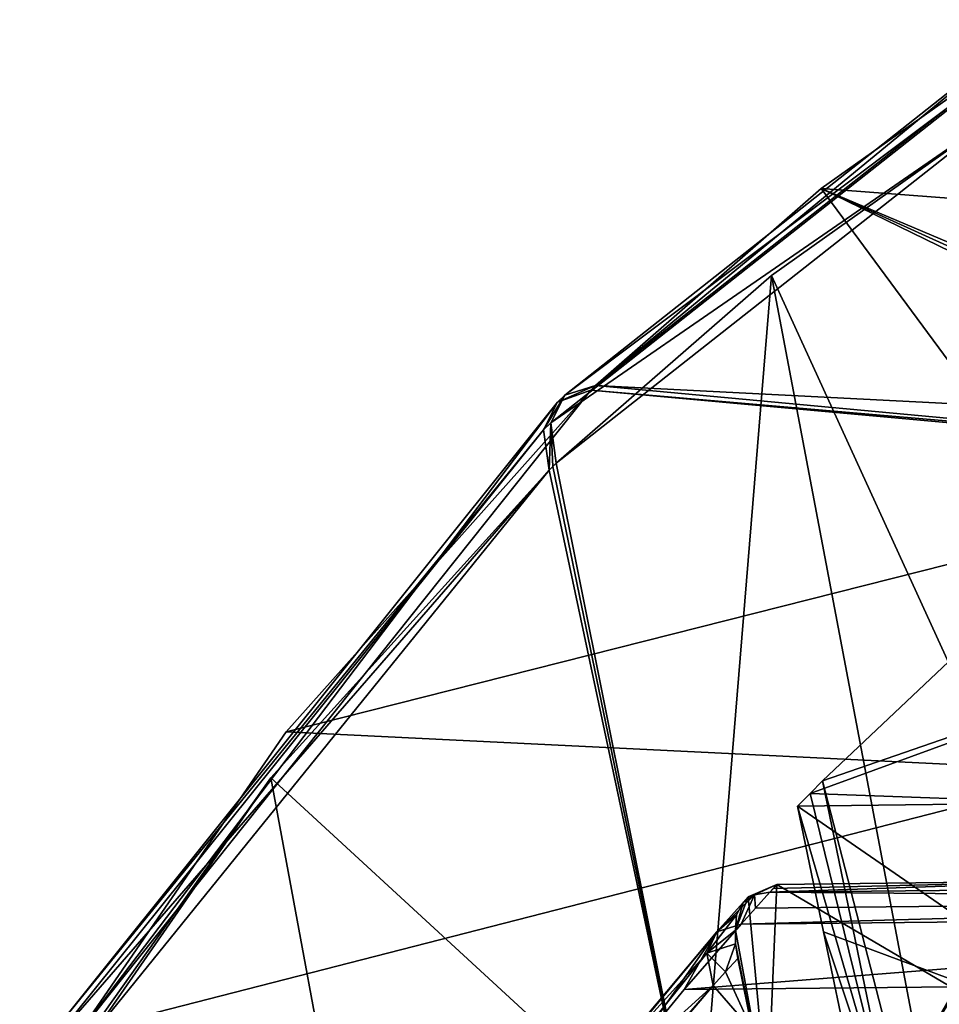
# Model space of a CAD drawing. Header units: metres. Extents: x -150 to 307, y -550 to 84.
# Tile 469 of 656: x 167 to 176, y 44 to 54. Entities that reach past the tile are written whole.
import ezdxf

# ---------------------------------------------------------------- set-up
doc = ezdxf.new("R2010")
doc.units = ezdxf.units.M
doc.layers.add('solid_26006363', color=7, linetype='CONTINUOUS')

msp = doc.modelspace()

# ---------------------------------------------------------------- linework, layer by layer
at = {"layer": 'solid_26006363'}
for points in [[(172.851715, 50.286102, 884.981445), (177.325562, 53.817539, 888.961182), (175.027512, 52.187424, 886.915283)], [(177.014069, 53.712776, 889.385376), (177.325562, 53.817539, 888.961182), (172.851715, 50.286102, 884.981445)], [(175.027512, 52.187424, 886.915283), (177.325562, 53.817539, 888.961182), (182.456345, 51.624294, 878.700439)], [(177.014069, 53.712776, 889.385376), (172.851715, 50.286102, 884.981445), (172.55513, 50.192551, 885.416809)], [(176.841095, 53.413879, 889.792297), (177.014069, 53.712776, 889.385376), (172.55513, 50.192551, 885.416809)], [(176.841095, 53.413879, 889.792297), (172.55513, 50.192551, 885.416809), (172.420654, 49.925831, 885.857178)], [(176.839172, 52.977718, 890.10498), (176.841095, 53.413879, 889.792297), (172.420654, 49.925831, 885.857178)], [(176.839172, 52.977718, 890.10498), (172.420654, 49.925831, 885.857178), (172.473587, 49.536057, 886.219849)], [(174.548615, 51.348377, 888.065308), (176.839172, 52.977718, 890.10498), (172.473587, 49.536057, 886.219849)], [(178.633972, 42.417931, 894.968262), (176.839172, 52.977718, 890.10498), (174.548615, 51.348377, 888.065308)], [(176.573486, 50.09676, 880.798523), (172.851715, 50.286102, 884.981445), (175.027512, 52.187424, 886.915283)], [(175.027512, 52.187424, 886.915283), (182.456345, 51.624294, 878.700439), (180.519073, 49.866325, 876.857422)], [(175.027512, 52.187424, 886.915283), (180.519073, 49.866325, 876.857422), (180.401718, 49.748238, 876.743286)], [(175.027512, 52.187424, 886.915283), (180.401718, 49.748238, 876.743286), (180.284286, 49.628609, 876.628723)], [(176.573486, 50.09676, 880.798523), (175.027512, 52.187424, 886.915283), (180.284286, 49.628609, 876.628723)], [(173.840591, 42.704063, 889.683594), (174.548615, 51.348377, 888.065308), (172.473587, 49.536057, 886.219849)], [(176.492813, 41.099052, 893.02002), (174.548615, 51.348377, 888.065308), (173.840591, 42.704063, 889.683594)], [(178.633972, 42.417931, 894.968262), (174.548615, 51.348377, 888.065308), (176.492813, 41.099052, 893.02002)], [(172.48584, 50.125748, 885.356689), (172.851715, 50.286102, 884.981445), (172.805984, 50.241859, 884.940491)], [(172.48584, 50.125748, 885.356689), (172.55513, 50.192551, 885.416809), (172.851715, 50.286102, 884.981445)], [(172.805984, 50.241859, 884.940491), (172.851715, 50.286102, 884.981445), (180.254486, 49.59803, 876.599609)], [(176.573486, 50.09676, 880.798523), (180.254486, 49.59803, 876.599609), (172.851715, 50.286102, 884.981445)], [(167.871658, 44.044037, 880.378235), (172.805984, 50.241859, 884.940491), (169.867096, 46.942463, 882.26709)], [(172.48584, 50.125748, 885.356689), (172.805984, 50.241859, 884.940491), (167.871658, 44.044037, 880.378235)], [(169.867096, 46.942463, 882.26709), (172.805984, 50.241859, 884.940491), (180.224762, 49.567425, 876.570557)], [(172.350708, 49.860115, 885.792297), (172.420654, 49.925831, 885.857178), (172.55513, 50.192551, 885.416809)], [(172.48584, 50.125748, 885.356689), (172.350708, 49.860115, 885.792297), (172.55513, 50.192551, 885.416809)], [(172.805984, 50.241859, 884.940491), (180.254486, 49.59803, 876.599609), (180.224762, 49.567425, 876.570557)], [(167.690613, 44.132633, 880.902466), (172.48584, 50.125748, 885.356689), (167.871658, 44.044037, 880.378235)], [(167.690613, 44.132633, 880.902466), (172.350708, 49.860115, 885.792297), (172.48584, 50.125748, 885.356689)], [(172.350708, 49.860115, 885.792297), (172.404602, 49.470291, 886.158325), (172.420654, 49.925831, 885.857178)], [(172.404602, 49.470291, 886.158325), (172.439072, 49.503201, 886.189087), (172.420654, 49.925831, 885.857178)], [(172.439072, 49.503201, 886.189087), (172.473587, 49.536057, 886.219849), (172.420654, 49.925831, 885.857178)], [(167.583481, 43.914772, 881.3797), (172.404602, 49.470291, 886.158325), (172.350708, 49.860115, 885.792297)], [(167.583481, 43.914772, 881.3797), (172.350708, 49.860115, 885.792297), (167.690613, 44.132633, 880.902466)], [(177.677399, 46.561592, 874.036987), (169.867096, 46.942463, 882.26709), (180.224762, 49.567425, 876.570557)], [(173.840591, 42.704063, 889.683594), (172.473587, 49.536057, 886.219849), (172.439072, 49.503201, 886.189087)], [(167.684464, 43.632629, 881.787842), (172.404602, 49.470291, 886.158325), (167.583481, 43.914772, 881.3797)], [(169.717712, 46.499264, 883.714355), (172.404602, 49.470291, 886.158325), (167.684464, 43.632629, 881.787842)], [(173.840591, 42.704063, 889.683594), (172.404602, 49.470291, 886.158325), (169.717712, 46.499264, 883.714355)], [(173.840591, 42.704063, 889.683594), (172.439072, 49.503201, 886.189087), (172.404602, 49.470291, 886.158325)], [(177.035492, 38.727142, 889.993103), (175.042023, 46.470638, 885.717163), (176.605698, 47.948044, 887.081543)], [(179.071732, 47.864799, 884.035706), (176.605698, 47.948044, 887.081543), (175.042023, 46.470638, 885.717163)], [(179.071732, 47.864799, 884.035706), (175.042023, 46.470638, 885.717163), (174.922119, 46.349636, 885.612305)], [(179.071732, 47.864799, 884.035706), (174.922119, 46.349636, 885.612305), (177.410202, 46.258068, 882.555298)], [(177.677399, 46.561592, 874.036987), (167.871658, 44.044037, 880.378235), (169.867096, 46.942463, 882.26709)], [(169.717712, 46.499264, 883.714355), (167.684464, 43.632629, 881.787842), (167.296158, 43.007626, 881.412537)], [(171.166382, 38.673454, 887.619873), (169.717712, 46.499264, 883.714355), (167.296158, 43.007626, 881.412537)], [(177.677399, 46.561592, 874.036987), (175.102356, 42.502201, 871.36145), (167.871658, 44.044037, 880.378235)], [(173.840591, 42.704063, 889.683594), (169.717712, 46.499264, 883.714355), (171.166382, 38.673454, 887.619873)], [(175.292252, 42.681011, 871.390198), (175.102356, 42.502201, 871.36145), (177.677399, 46.561592, 874.036987)], [(175.292252, 42.681011, 871.390198), (177.677399, 46.561592, 874.036987), (176.419479, 44.628368, 872.618286)], [(174.922119, 46.349636, 885.612305), (175.042023, 46.470638, 885.717163), (175.808701, 42.734787, 887.611206)], [(177.035492, 38.727142, 889.993103), (175.808701, 42.734787, 887.611206), (175.042023, 46.470638, 885.717163)], [(174.801483, 46.226654, 885.506714), (174.922119, 46.349636, 885.612305), (175.808701, 42.734787, 887.611206)], [(177.410202, 46.258068, 882.555298), (174.922119, 46.349636, 885.612305), (174.801483, 46.226654, 885.506714)], [(177.410202, 46.258068, 882.555298), (174.801483, 46.226654, 885.506714), (178.32132, 43.797443, 883.367065)], [(175.05072, 45.0126, 886.132019), (174.801483, 46.226654, 885.506714), (175.808701, 42.734787, 887.611206)], [(178.32132, 43.797443, 883.367065), (174.801483, 46.226654, 885.506714), (175.05072, 45.0126, 886.132019)], [(174.386292, 45.370728, 884.421997), (174.602249, 45.4697, 884.281128), (174.325058, 45.350262, 884.681274)], [(174.511276, 43.360062, 885.955933), (174.325058, 45.350262, 884.681274), (174.602249, 45.4697, 884.281128)], [(174.386292, 45.370728, 884.421997), (174.534668, 45.395638, 884.221558), (174.602249, 45.4697, 884.281128)], [(178.185547, 43.360069, 881.832031), (174.511276, 43.360062, 885.955933), (174.602249, 45.4697, 884.281128)], [(177.818527, 45.508575, 880.642273), (174.568329, 45.432854, 884.251221), (174.534668, 45.395638, 884.221558)], [(178.787125, 45.438988, 879.395081), (177.818527, 45.508575, 880.642273), (174.534668, 45.395638, 884.221558)], [(174.602249, 45.4697, 884.281128), (174.534668, 45.395638, 884.221558), (174.568329, 45.432854, 884.251221)], [(178.787125, 45.438988, 879.395081), (174.534668, 45.395638, 884.221558), (182.902542, 45.328545, 874.442627)], [(177.818527, 45.508575, 880.642273), (174.602249, 45.4697, 884.281128), (174.568329, 45.432854, 884.251221)], [(178.185547, 43.360069, 881.832031), (174.602249, 45.4697, 884.281128), (177.818527, 45.508575, 880.642273)], [(174.021423, 45.012844, 884.338196), (174.386292, 45.370728, 884.421997), (174.274826, 45.296085, 884.642456)], [(174.021423, 45.012844, 884.338196), (174.255966, 45.087894, 883.976868), (174.386292, 45.370728, 884.421997)], [(174.274826, 45.296085, 884.642456), (174.325058, 45.350262, 884.681274), (174.202972, 45.029617, 885.057312)], [(174.511276, 43.360062, 885.955933), (174.202972, 45.029617, 885.057312), (174.325058, 45.350262, 884.681274)], [(174.255966, 45.087894, 883.976868), (174.394562, 45.241657, 884.098755), (174.386292, 45.370728, 884.421997)], [(174.274826, 45.296085, 884.642456), (174.386292, 45.370728, 884.421997), (174.325058, 45.350262, 884.681274)], [(174.394562, 45.241657, 884.098755), (174.534668, 45.395638, 884.221558), (174.386292, 45.370728, 884.421997)], [(174.394562, 45.241657, 884.098755), (182.902542, 45.328545, 874.442627), (174.534668, 45.395638, 884.221558)], [(174.021423, 45.012844, 884.338196), (174.274826, 45.296085, 884.642456), (174.212891, 45.17757, 884.861206)], [(174.212891, 45.17757, 884.861206), (174.274826, 45.296085, 884.642456), (174.202972, 45.029617, 885.057312)], [(174.255966, 45.087894, 883.976868), (182.764053, 45.173992, 874.319214), (182.902542, 45.328545, 874.442627)], [(174.255966, 45.087894, 883.976868), (182.902542, 45.328545, 874.442627), (174.394562, 45.241657, 884.098755)], [(173.706528, 44.455357, 883.491272), (182.214142, 44.538727, 873.829285), (182.764053, 45.173992, 874.319214)], [(173.706528, 44.455357, 883.491272), (182.764053, 45.173992, 874.319214), (174.255966, 45.087894, 883.976868)], [(173.924606, 44.806187, 884.710144), (174.212891, 45.17757, 884.861206), (174.202972, 45.029617, 885.057312)], [(173.924606, 44.806187, 884.710144), (174.021423, 45.012844, 884.338196), (174.212891, 45.17757, 884.861206)], [(173.706528, 44.455357, 883.491272), (174.255966, 45.087894, 883.976868), (174.021423, 45.012844, 884.338196)], [(172.873169, 43.642952, 883.573975), (174.021423, 45.012844, 884.338196), (173.924606, 44.806187, 884.710144)], [(172.873169, 43.642952, 883.573975), (172.982895, 43.759617, 883.285339), (174.021423, 45.012844, 884.338196)], [(172.982895, 43.759617, 883.285339), (173.170166, 43.801353, 883.015259), (174.021423, 45.012844, 884.338196)], [(173.706528, 44.455357, 883.491272), (174.021423, 45.012844, 884.338196), (173.170166, 43.801353, 883.015259)], [(173.924606, 44.806187, 884.710144), (174.202972, 45.029617, 885.057312), (174.203537, 44.89637, 885.156006)], [(174.203537, 44.89637, 885.156006), (174.202972, 45.029617, 885.057312), (174.511276, 43.360062, 885.955933)], [(175.304077, 43.797443, 886.75354), (175.05072, 45.0126, 886.132019), (175.808701, 42.734787, 887.611206)], [(178.32132, 43.797443, 883.367065), (175.05072, 45.0126, 886.132019), (175.304077, 43.797443, 886.75354)], [(173.924606, 44.806187, 884.710144), (174.203537, 44.89637, 885.156006), (174.105972, 44.625614, 885.135681)], [(174.105972, 44.625614, 885.135681), (174.203537, 44.89637, 885.156006), (174.223633, 44.754406, 885.239319)], [(174.203537, 44.89637, 885.156006), (174.511276, 43.360062, 885.955933), (174.223633, 44.754406, 885.239319)], [(172.852097, 43.464069, 883.850647), (173.924606, 44.806187, 884.710144), (173.988297, 44.495609, 885.031799)], [(172.852097, 43.464069, 883.850647), (172.873169, 43.642952, 883.573975), (173.924606, 44.806187, 884.710144)], [(173.924606, 44.806187, 884.710144), (174.105972, 44.625614, 885.135681), (173.988297, 44.495609, 885.031799)], [(174.105972, 44.625614, 885.135681), (174.223633, 44.754406, 885.239319), (174.36676, 44.057419, 885.598267)], [(174.511276, 43.360062, 885.955933), (174.36676, 44.057419, 885.598267), (174.223633, 44.754406, 885.239319)], [(173.988297, 44.495609, 885.031799), (174.105972, 44.625614, 885.135681), (174.36676, 44.057419, 885.598267)], [(175.292252, 42.681011, 871.390198), (176.419479, 44.628368, 872.618286), (177.136642, 44.093323, 871.71991)], [(172.852097, 43.464069, 883.850647), (173.988297, 44.495609, 885.031799), (172.922394, 43.241585, 884.085876)], [(172.922394, 43.241585, 884.085876), (173.988297, 44.495609, 885.031799), (173.454575, 43.885334, 884.559143)], [(173.170166, 43.801353, 883.015259), (181.677628, 43.883247, 873.351257), (182.214142, 44.538727, 873.829285)], [(173.706528, 44.455357, 883.491272), (173.170166, 43.801353, 883.015259), (182.214142, 44.538727, 873.829285)], [(173.454575, 43.885334, 884.559143), (173.988297, 44.495609, 885.031799), (174.36676, 44.057419, 885.598267)]]:
    msp.add_3dface(points, dxfattribs=at)

doc.saveas('drawing.dxf')
